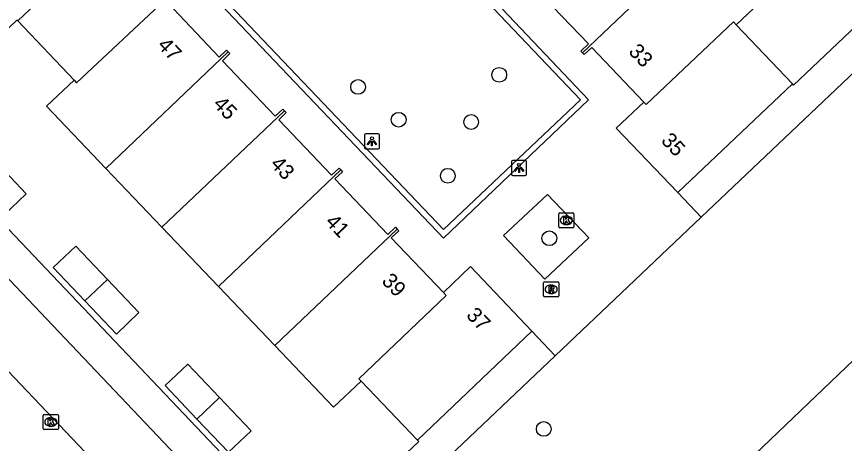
# Model space of a CAD drawing. Extents: x 162532 to 163264, y 381233 to 382042.
# Drawn here: x 163058.7 to 163113.5, y 381392.7 to 381420.9 of the extents above; entities that cross this region are included whole.
import ezdxf

# ---------------------------------------------------------------- set-up
doc = ezdxf.new("R2010")
doc.units = 0
for name, color, linetype in [('IMGEO_Boom', 7, 'Continuous'), ('IMGEO_Kolk', 7, 'Continuous'), ('IMGEO_Lichtpunt', 7, 'Continuous'), ('IMGEO_Pand', 7, 'Continuous'), ('IMGEO_Pand_nummerreeks', 7, 'Continuous'), ('IMGEO_Rijbaan_lokaal_open', 7, 'Continuous'), ('IMGEO_Rioolput', 7, 'Continuous'), ('IMGEO_Voetpad_gesloten', 7, 'Continuous'), ('IMGEO_Voetpad_open', 7, 'Continuous')]:
    doc.layers.add(name, color=color, linetype=linetype)

msp = doc.modelspace()

# ---------------------------------------------------------------- linework, layer by layer
at = {"layer": 'IMGEO_Boom'}
for centre in [(163090.626, 381417.06), (163081.297, 381416.262), (163083.983, 381414.087), (163088.774, 381413.937), (163087.232, 381410.379), (163093.942, 381406.244), (163093.574, 381393.626)]:
    msp.add_circle(centre, 0.489, dxfattribs=at)
at = {"layer": 'IMGEO_Kolk'}
for p, q in [((163094.568, 381407.005), (163094.568, 381407.857)), ((163094.643, 381407.931), (163095.495, 381407.931)), ((163095.056, 381407.711), (163095.081, 381407.711)), ((163095.569, 381407.857), (163095.569, 381407.005)), ((163095.079, 381407.151), (163095.054, 381407.151)), ((163095.495, 381406.931), (163094.643, 381406.931)), ((163060.485, 381393.658), (163060.485, 381394.51)), ((163060.56, 381394.584), (163061.412, 381394.584)), ((163061.486, 381394.51), (163061.486, 381393.658)), ((163060.973, 381394.364), (163060.998, 381394.364)), ((163061.412, 381393.584), (163060.56, 381393.584)), ((163060.996, 381393.804), (163060.971, 381393.804))]:
    msp.add_line(p, q, dxfattribs=at)
for points in [[(163094.568, 381407.005), (163094.568, 381407.857)], [(163094.643, 381407.931), (163095.495, 381407.931)], [(163094.889, 381407.631), (163095.012, 381407.631), (163095.012, 381407.48), (163095.142, 381407.631), (163095.306, 381407.631), (163095.16, 381407.48), (163095.313, 381407.231), (163095.161, 381407.231), (163095.076, 381407.395), (163095.012, 381407.328), (163095.012, 381407.231), (163094.889, 381407.231), (163094.889, 381407.631)], [(163095.569, 381407.857), (163095.569, 381407.005)], [(163095.495, 381406.931), (163094.643, 381406.931)], [(163060.485, 381393.658), (163060.485, 381394.51)], [(163060.56, 381394.584), (163061.412, 381394.584)], [(163061.486, 381394.51), (163061.486, 381393.658)], [(163060.806, 381394.284), (163060.929, 381394.284), (163060.929, 381394.133), (163061.059, 381394.284), (163061.223, 381394.284), (163061.077, 381394.133), (163061.23, 381393.884), (163061.078, 381393.884), (163060.993, 381394.048), (163060.929, 381393.981), (163060.929, 381393.884), (163060.806, 381393.884), (163060.806, 381394.284)], [(163061.412, 381393.584), (163060.56, 381393.584)]]:
    msp.add_lwpolyline(points, dxfattribs=at)
for centre, start, end in [((163094.645, 381407.855), 91.552, 178.448), ((163094.645, 381407.855), 91.552, 178.448), ((163095.493, 381407.855), 1.552, 88.448), ((163095.493, 381407.855), 1.552, 88.448), ((163094.645, 381407.007), 181.552, 268.448), ((163094.645, 381407.007), 181.552, 268.448), ((163095.493, 381407.007), 271.552, 358.448), ((163095.493, 381407.007), 271.552, 358.448), ((163060.562, 381394.508), 91.552, 178.448), ((163060.562, 381394.508), 91.552, 178.448), ((163061.41, 381394.508), 1.552, 88.448), ((163061.41, 381394.508), 1.552, 88.448), ((163060.562, 381393.66), 181.552, 268.448), ((163060.562, 381393.66), 181.552, 268.448), ((163061.41, 381393.66), 271.552, 358.448), ((163061.41, 381393.66), 271.552, 358.448)]:
    msp.add_arc(centre, 0.0765, start, end, dxfattribs=at)
for centre, major_axis, ratio, start_param, end_param in [((163095.055, 381407.431), (-0.387, 0.002), 0.722429, 4.712389, 7.853982), ((163095.08, 381407.431), (-0.39, 0.002), 0.717154, 1.570796, 4.712389), ((163060.972, 381394.084), (-0.387, 0.002), 0.722429, 4.712389, 7.853982), ((163060.997, 381394.084), (-0.39, 0.002), 0.717154, 1.570796, 4.712389)]:
    msp.add_ellipse(centre, major_axis=major_axis, ratio=ratio, start_param=start_param, end_param=end_param, dxfattribs=at)
at = {"layer": 'IMGEO_Lichtpunt'}
for p, q in [((163081.715, 381413.059), (163081.715, 381412.252)), ((163081.715, 381413.059), (163081.715, 381412.252)), ((163082.617, 381413.154), (163081.809, 381413.154)), ((163082.617, 381413.154), (163081.809, 381413.154)), ((163082.711, 381412.252), (163082.711, 381413.059)), ((163082.711, 381412.252), (163082.711, 381413.059)), ((163081.809, 381412.158), (163082.617, 381412.158)), ((163081.809, 381412.158), (163082.617, 381412.158)), ((163092.345, 381411.391), (163091.537, 381411.391)), ((163092.345, 381411.391), (163091.537, 381411.391)), ((163091.443, 381411.296), (163091.443, 381410.489)), ((163091.443, 381411.296), (163091.443, 381410.489)), ((163092.439, 381410.489), (163092.439, 381411.296)), ((163092.439, 381410.489), (163092.439, 381411.296)), ((163091.537, 381410.395), (163092.345, 381410.395)), ((163091.537, 381410.395), (163092.345, 381410.395))]:
    msp.add_line(p, q, dxfattribs=at)
for points in [[(163082.089, 381412.723), (163082.128, 381412.695), (163081.94, 381412.433), (163081.902, 381412.46), (163082.089, 381412.723)], [(163082.191, 381412.675), (163082.238, 381412.675), (163082.238, 381412.353), (163082.191, 381412.353), (163082.191, 381412.675)], [(163082.301, 381412.695), (163082.339, 381412.722), (163082.526, 381412.46), (163082.487, 381412.432), (163082.301, 381412.695)], [(163091.817, 381410.96), (163091.856, 381410.932), (163091.668, 381410.67), (163091.63, 381410.697), (163091.817, 381410.96)], [(163091.919, 381410.912), (163091.966, 381410.912), (163091.966, 381410.59), (163091.919, 381410.59), (163091.919, 381410.912)], [(163092.029, 381410.932), (163092.067, 381410.959), (163092.254, 381410.697), (163092.215, 381410.669), (163092.029, 381410.932)]]:
    msp.add_lwpolyline(points, dxfattribs=at)
for centre in [(163082.214, 381412.857), (163091.942, 381411.094)]:
    msp.add_circle(centre, 0.0994, dxfattribs=at)
for centre, start, end in [((163081.809, 381413.059), 90, 180), ((163081.809, 381413.059), 90, 180), ((163082.617, 381413.059), 0, 90), ((163082.617, 381413.059), 0, 90), ((163081.809, 381412.252), 180, 270), ((163081.809, 381412.252), 180, 270), ((163082.617, 381412.252), 270, 0), ((163082.617, 381412.252), 270, 360), ((163091.537, 381411.296), 90, 180), ((163091.537, 381411.296), 90, 180), ((163092.345, 381411.296), 0, 90), ((163092.345, 381411.296), 0, 90), ((163091.537, 381410.489), 180, 270), ((163091.537, 381410.489), 180, 270), ((163092.345, 381410.489), 270, 0), ((163092.345, 381410.489), 270, 360)]:
    msp.add_arc(centre, 0.0946, start, end, dxfattribs=at)
at = {"layer": 'IMGEO_Pand'}
for points in [[(163058.801, 381420.628), (163066.405, 381427.84)], [(163106.288, 381420.378), (163108.981, 381422.924), (163104.909, 381427.207), (163104.037, 381426.378)], [(163104.037, 381426.378), (163104.2, 381426.206), (163096.135, 381418.519)], [(163096.135, 381418.519), (163096.023, 381418.636), (163096.53, 381419.105), (163093.03, 381422.785), (163092.529, 381422.313), (163092.418, 381422.43)], [(163062.522, 381416.706), (163062.691, 381416.528), (163068.531, 381422.026), (163068.693, 381421.855)], [(163068.693, 381421.855), (163072.106, 381418.229), (163072.597, 381418.701), (163072.711, 381418.582)], [(163062.522, 381416.706), (163058.801, 381420.628)], [(163106.288, 381420.378), (163106.108, 381420.567), (163100.349, 381415.09), (163100.185, 381415.262)], [(163118.113, 381376.847), (163105.536, 381390.045), (163117.586, 381401.557), (163118.432, 381400.682), (163119.026, 381401.25), (163119.677, 381400.579), (163125.692, 381406.328), (163126.413, 381405.58), (163127.817, 381406.91), (163127.091, 381407.669), (163133.217, 381413.531), (163129.439, 381417.272), (163132.859, 381420.537), (163149.687, 381402.867), (163146.418, 381399.717), (163144.302, 381401.867), (163140.47, 381398.215), (163139.214, 381399.532), (163137.737, 381398.329), (163139.173, 381396.918), (163118.113, 381376.847)], [(163110.01, 381416.456), (163106.288, 381420.378)], [(163072.711, 381418.582), (163064.626, 381410.871)], [(163072.711, 381418.582), (163072.824, 381418.463), (163072.331, 381417.993), (163075.823, 381414.324), (163076.317, 381414.793), (163076.429, 381414.676)], [(163100.185, 381415.262), (163096.749, 381418.875), (163096.247, 381418.401), (163096.135, 381418.519)], [(163064.626, 381410.871), (163060.708, 381414.985), (163062.522, 381416.706)], [(163110.01, 381416.456), (163102.429, 381409.263)], [(163102.429, 381409.263), (163098.367, 381413.542), (163100.185, 381415.262)], [(163068.326, 381406.987), (163076.429, 381414.676)], [(163076.429, 381414.676), (163076.54, 381414.558), (163076.049, 381414.086), (163079.546, 381410.413), (163080.037, 381410.882), (163080.148, 381410.765)], [(163057.257, 381411.382), (163059.351, 381409.191), (163057.871, 381407.767), (163055.767, 381409.957)], [(163068.326, 381406.987), (163064.626, 381410.871)], [(163072.065, 381403.062), (163080.148, 381410.765)], [(163080.148, 381410.765), (163080.26, 381410.648), (163079.766, 381410.181), (163083.271, 381406.499), (163083.761, 381406.969), (163083.871, 381406.853)], [(163072.065, 381403.062), (163068.326, 381406.987)], [(163075.788, 381399.153), (163083.871, 381406.853)], [(163083.871, 381406.853), (163083.982, 381406.737), (163083.492, 381406.267), (163086.938, 381402.646)], [(163063.231, 381402.106), (163061.144, 381404.31), (163062.637, 381405.725), (163064.725, 381403.523)], [(163086.938, 381402.646), (163088.732, 381404.377), (163092.792, 381400.095)], [(163064.725, 381403.523), (163066.813, 381401.321), (163065.321, 381399.899), (163063.231, 381402.106)], [(163063.231, 381402.106), (163064.725, 381403.523)], [(163075.788, 381399.153), (163072.065, 381403.062)], [(163081.494, 381396.792), (163081.345, 381396.949), (163087.124, 381402.45), (163086.938, 381402.646)], [(163092.792, 381400.095), (163085.216, 381392.882)], [(163081.494, 381396.792), (163079.681, 381395.066), (163075.788, 381399.153)], [(163070.639, 381394.282), (163068.548, 381396.49), (163070.051, 381397.905), (163072.138, 381395.704)], [(163085.216, 381392.882), (163081.494, 381396.792)], [(163072.138, 381395.704), (163074.225, 381393.502), (163072.725, 381392.079), (163070.639, 381394.282)], [(163070.639, 381394.282), (163072.138, 381395.704)]]:
    msp.add_lwpolyline(points, dxfattribs=at)
at = {"layer": 'IMGEO_Rijbaan_lokaal_open'}
for points in [[(163072.212, 381421.739), (163086.945, 381406.255), (163096.528, 381415.411), (163081.847, 381430.905), (163072.212, 381421.739)], [(163102.429, 381409.263), (163103.975, 381407.635)], [(163090.921, 381406.438), (163093.642, 381403.532), (163096.562, 381406.272), (163093.82, 381409.143), (163090.921, 381406.438)], [(163073.395, 381381.402), (163047.55, 381408.608)], [(163094.335, 381398.468), (163103.975, 381407.635)], [(163092.792, 381400.095), (163094.335, 381398.468)]]:
    msp.add_lwpolyline(points, dxfattribs=at)
at = {"layer": 'IMGEO_Rioolput'}
for p, q in [((163093.561, 381402.439), (163093.561, 381403.291)), ((163093.636, 381403.365), (163094.488, 381403.365)), ((163094.562, 381403.291), (163094.562, 381402.439)), ((163094.049, 381403.145), (163094.074, 381403.145)), ((163094.488, 381402.365), (163093.636, 381402.365)), ((163094.072, 381402.585), (163094.047, 381402.585))]:
    msp.add_line(p, q, dxfattribs=at)
for points in [[(163093.561, 381402.439), (163093.561, 381403.291)], [(163093.636, 381403.365), (163094.488, 381403.365)], [(163094.562, 381403.291), (163094.562, 381402.439)], [(163094.15, 381403.063), (163093.898, 381403.065), (163093.898, 381402.665)], [(163093.898, 381402.665), (163094.022, 381402.665), (163094.022, 381402.827), (163094.033, 381402.827)], [(163094.076, 381402.984), (163094.022, 381402.984), (163094.022, 381402.903)], [(163094.022, 381402.903), (163094.074, 381402.903)], [(163094.08, 381402.798), (163094.151, 381402.665), (163094.291, 381402.665), (163094.226, 381402.791)], [(163094.488, 381402.365), (163093.636, 381402.365)]]:
    msp.add_lwpolyline(points, dxfattribs=at)
for centre, radius, start, end in [((163093.638, 381403.289), 0.0765, 91.552, 178.448), ((163093.638, 381403.289), 0.0765, 91.552, 178.448), ((163094.486, 381403.289), 0.0765, 1.552, 88.448), ((163094.486, 381403.289), 0.0765, 1.552, 88.448), ((163094.032, 381402.774), 0.0533, 26.0293, 88.6989), ((163094.058, 381403.092), 0.19, 274.7715, 282.9687), ((163094.082, 381402.888), 0.0964, 77.0061, 93.1865), ((163094.096, 381402.945), 0.0378, 276.6634, 79.6772), ((163094.149, 381402.953), 0.109, 350.3612, 89.416), ((163094.147, 381402.953), 0.112, 277.5842, 350.9817), ((163094.131, 381402.738), 0.108, 29.5134, 73.7905), ((163093.638, 381402.441), 0.0765, 181.552, 268.448), ((163093.638, 381402.441), 0.0765, 181.552, 268.448), ((163094.486, 381402.441), 0.0765, 271.552, 358.448), ((163094.486, 381402.441), 0.0765, 271.552, 358.448)]:
    msp.add_arc(centre, radius, start, end, dxfattribs=at)
for centre, major_axis, ratio, start_param, end_param in [((163094.048, 381402.865), (-0.387, 0.002), 0.722429, 4.712389, 7.853982), ((163094.073, 381402.865), (-0.39, 0.002), 0.717154, 1.570796, 4.712389)]:
    msp.add_ellipse(centre, major_axis=major_axis, ratio=ratio, start_param=start_param, end_param=end_param, dxfattribs=at)
at = {"layer": 'IMGEO_Voetpad_gesloten'}
msp.add_lwpolyline([(163096.002, 381415.414), (163086.952, 381406.828), (163072.791, 381421.702), (163081.828, 381430.321), (163096.002, 381415.414)], dxfattribs=at)
at = {"layer": 'IMGEO_Voetpad_open'}
for points in [[(163103.975, 381407.635), (163120.964, 381423.789), (163103.352, 381442.348), (163104.44, 381443.399), (163101.838, 381446.151), (163099.639, 381444.087), (163118.413, 381424.299), (163110.091, 381416.37), (163110.01, 381416.456)], [(163058.801, 381420.628), (163058.749, 381420.683), (163051.544, 381413.821), (163078.037, 381385.91), (163085.304, 381392.789), (163085.216, 381392.882)], [(163076.209, 381384.545), (163050.886, 381411.231)], [(163088.036, 381365.992), (163092.717, 381370.429), (163079.485, 381384.348), (163094.335, 381398.468)]]:
    msp.add_lwpolyline(points, dxfattribs=at)

# ---------------------------------------------------------------- texts
at = {"layer": 'IMGEO_Pand_nummerreeks'}
for s, rotation, p in [('47', 313.2696, (163067.975, 381418.97)), ('33', 313.5618, (163099.125, 381418.553)), ('45', 313.5847, (163071.654, 381415.078)), ('35', 313.5102, (163101.276, 381412.656)), ('43', 313.5961, (163075.436, 381411.104)), ('41', 313.5904, (163079.077, 381407.279)), ('39', 313.579, (163082.805, 381403.362)), ('37', 313.4758, (163088.395, 381401.1))]:
    msp.add_text(s, height=1, rotation=rotation, dxfattribs=at).set_placement(p)

doc.saveas('drawing.dxf')
